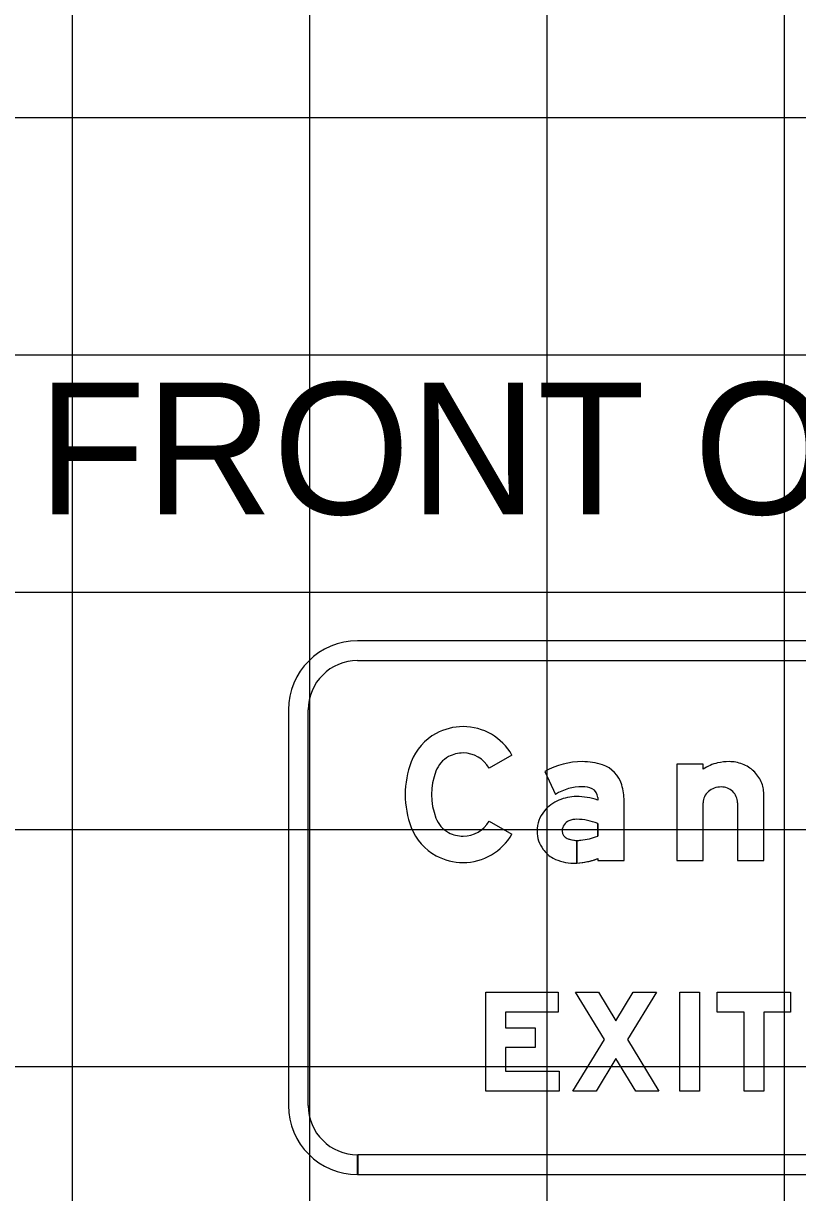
# Model space of a CAD drawing. Extents: x 1797809 to 2198143, y 249608 to 1237864.
# Drawn here: x 2197010.29 to 2197016.82, y 1237198.04 to 1237207.9 of the extents above; entities that cross this region are included whole.
import ezdxf

# ---------------------------------------------------------------- set-up
doc = ezdxf.new("R2010")
doc.units = 0
for name, color, linetype in [('GSBWFILL', 7, 'Continuous'), ('GSCOLORFILL', 7, 'Continuous'), ('GSOUTLINE', 7, 'Continuous'), ('GSSHT', 7, 'Continuous'), ('Level 55', 7, 'Continuous')]:
    doc.layers.add(name, color=color, linetype=linetype)

msp = doc.modelspace()

# ---------------------------------------------------------------- linework, layer by layer
at = {"layer": 'GSBWFILL'}
msp.add_line((2197016.3099, 1237201.331), (2197016.3099, 1237200.8438), dxfattribs=at)
for points in [[(2197014.4104, 1237201.7323), (2197014.2171, 1237201.6228)], [(2197014.6883, 1237201.5934), (2197014.7775, 1237201.4009)], [(2197016.0211, 1237201.6145), (2197016.0211, 1237201.6547), (2197015.799, 1237201.6547), (2197015.799, 1237200.8438), (2197016.0211, 1237200.8438), (2197016.0211, 1237201.331)], [(2197016.3099, 1237200.8438), (2197016.5321, 1237200.8438), (2197016.5321, 1237201.4041)], [(2197015.1325, 1237201.3738), (2197015.1325, 1237201.3534)], [(2197015.1325, 1237200.8593), (2197015.1325, 1237200.8438), (2197015.3546, 1237200.8438), (2197015.3546, 1237201.345)], [(2197014.2171, 1237201.1756), (2197014.4104, 1237201.066)], [(2197015.1325, 1237201.1567), (2197015.1325, 1237201.0488)], [(2197014.9575, 1237200.8223), (2197014.9575, 1237201.0129)], [(2197014.9576, 1237201.0129), (2197014.9576, 1237200.8223)]]:
    msp.add_lwpolyline(points, dxfattribs=at)
for points in [[(2197014.7987, 1237199.7329), (2197014.7987, 1237199.5663), (2197014.357, 1237199.5663), (2197014.357, 1237199.4329), (2197014.607, 1237199.4329), (2197014.607, 1237199.2663), (2197014.357, 1237199.2663), (2197014.357, 1237199.0663), (2197014.807, 1237199.0663), (2197014.807, 1237198.8996), (2197014.1903, 1237198.8996), (2197014.1903, 1237199.7329)], [(2197015.4534, 1237198.8996), (2197015.2862, 1237199.1734), (2197015.1189, 1237198.8996), (2197014.9237, 1237198.8996), (2197015.1885, 1237199.3333), (2197014.9445, 1237199.7329), (2197015.1398, 1237199.7329), (2197015.2862, 1237199.4932), (2197015.4325, 1237199.7329), (2197015.6278, 1237199.7329), (2197015.3838, 1237199.3333), (2197015.6487, 1237198.8996)], [(2197015.8237, 1237199.7329), (2197015.9903, 1237199.7329), (2197015.9903, 1237198.8996), (2197015.8237, 1237198.8996)], [(2197016.532, 1237198.8996), (2197016.3653, 1237198.8996), (2197016.3653, 1237199.5663), (2197016.1403, 1237199.5663), (2197016.1403, 1237199.7329), (2197016.757, 1237199.7329), (2197016.757, 1237199.5663), (2197016.532, 1237199.5663)]]:
    msp.add_lwpolyline(points, close=True, dxfattribs=at)
for centre, major_axis, ratio, start_param, end_param in [((2197013.9872, 1237201.5137), (0, 0.4554), 0.999994, 0.495249, 1.205818), ((2197013.9989, 1237201.492), (0, 0.48), 0.999994, 0, 0.495249), ((2197013.9989, 1237201.4991), (0, 0.473), 0.999994, 5.228016, 6.283185), ((2197013.9872, 1237201.5137), (0, 0.2333), 0.999994, 0.495249, 1.205818), ((2197013.9989, 1237201.492), (0, 0.2579), 0.999994, 0, 0.495249), ((2197013.9989, 1237201.4991), (0, 0.2508), 0.999994, 5.228016, 6.283185), ((2197014.2869, 1237201.3992), (0, 0.7763), 0.999994, 1.205818, 1.935775), ((2197014.2869, 1237201.3992), (0, 0.5541), 0.999994, 1.205818, 1.935775), ((2197015.0034, 1237201.0401), (0, 0.6367), 0.999995, 0, 0.517719), ((2197015.0034, 1237201.1331), (0, 0.5438), 0.999995, 5.96613, 6.283185), ((2197015.095, 1237201.4123), (0, 0.2499), 0.999995, 4.997165, 5.96613), ((2197016.236, 1237201.2771), (0, 0.4), 0.999997, 0.235088, 0.567132), ((2197016.2398, 1237201.2325), (0, 0.4444), 0.999997, 0, 0.219986), ((2197016.2398, 1237201.3641), (0, 0.3128), 0.999997, 5.914285, 6.283185), ((2197016.2474, 1237201.3836), (0, 0.2919), 0.999997, 5.532258, 5.914285), ((2197016.259, 1237201.3961), (0, 0.2748), 0.999997, 5.130076, 5.532258), ((2197016.277, 1237201.4041), (0, 0.2551), 0.999997, 4.712389, 5.130076), ((2197015.0034, 1237201.0401), (0, 0.4257), 0.999995, 0, 0.559495), ((2197015.0114, 1237201.2977), (0, 0.1683), 0.999995, 5.822746, 6.330435), ((2197015.0492, 1237201.3738), (0, 0.0833), 0.999995, 4.712389, 5.822746), ((2197014.8651, 1237201.345), (0, 0.4895), 0.999995, 4.712389, 4.997165), ((2197016.1546, 1237201.3225), (0, 0.1354), 0.999997, 0.715718, 1.126231), ((2197016.1661, 1237201.3093), (0, 0.1529), 0.999997, 0.345704, 0.715718), ((2197016.1735, 1237201.2886), (0, 0.1749), 0.999997, 0, 0.345704), ((2197016.1735, 1237201.3231), (0, 0.1403), 0.999997, 5.900624, 6.283185), ((2197016.1751, 1237201.3269), (0, 0.1362), 0.999997, 5.51227, 5.900624), ((2197016.1774, 1237201.3294), (0, 0.1328), 0.999997, 5.115435, 5.51227), ((2197014.9282, 1237201.0582), (0, 0.3185), 0.999995, 0.399285, 0.87593), ((2197014.9543, 1237201.0015), (0, 0.3809), 0.999995, 0, 0.404512), ((2197014.9543, 1237200.8216), (0, 0.5608), 0.999995, 5.959871, 6.283185), ((2197016.1368, 1237201.331), (0, 0.1157), 0.999997, 1.126231, 1.570796), ((2197016.1811, 1237201.331), (0, 0.1288), 0.999997, 4.712389, 5.115435), ((2197013.9872, 1237201.2847), (0, 0.2333), 0.999994, 1.935775, 2.646344), ((2197014.889, 1237201.0909), (0, 0.2675), 0.999995, 0.87593, 1.570796), ((2197013.9872, 1237201.2847), (0, 0.4554), 0.999994, 1.935775, 2.646344), ((2197013.9989, 1237201.2993), (0, 0.2508), 0.999994, 3.141593, 4.196762), ((2197014.927, 1237201.0911), (0, 0.0944), 0.999995, 0.408547, 1.530785), ((2197014.9533, 1237201.0303), (0, 0.1606), 0.999995, 6.259455, 6.691732), ((2197014.9416, 1237200.645), (0, 0.5462), 0.999995, 5.926185, 6.254823), ((2197013.9989, 1237201.3063), (0, 0.2579), 0.999994, 2.646344, 3.141593), ((2197013.9989, 1237201.2993), (0, 0.473), 0.999994, 3.141593, 4.196762), ((2197014.8772, 1237201.0909), (0, 0.2557), 0.999995, 1.570796, 2.21394), ((2197014.9331, 1237201.0909), (0, 0.1006), 0.999995, 1.530785, 1.570796), ((2197014.8992, 1237201.0909), (0, 0.0666), 0.999995, 1.570796, 2.757027), ((2197014.9575, 1237201.235), (0, 0.2222), 0.999995, 2.757027, 3.141593), ((2197014.9575, 1237201.235), (0, 0.2222), 0.999995, 3.141843, 3.28451), ((2197014.9446, 1237201.5266), (0, 0.5135), 0.999995, 3.228562, 3.516221), ((2197014.8999, 1237201.1079), (0, 0.2841), 0.999995, 2.21394, 2.611125), ((2197013.9989, 1237201.3063), (0, 0.48), 0.999994, 2.646344, 3.141593), ((2197014.929, 1237201.2038), (0, 0.3822), 0.999995, 2.672443, 3.141593), ((2197014.929, 1237201.3885), (0, 0.567), 0.999995, 3.141593, 3.191959), ((2197014.929, 1237201.3885), (0, 0.567), 0.999995, 3.192057, 3.508644)]:
    msp.add_ellipse(centre, major_axis=major_axis, ratio=ratio, start_param=start_param, end_param=end_param, dxfattribs=at)
at = {"layer": 'GSCOLORFILL'}
for p, q in [((2197020.9434, 1237202.6958), (2197013.11, 1237202.6958)), ((2197013.11, 1237202.5292), (2197020.9434, 1237202.5292)), ((2197012.5267, 1237202.1125), (2197012.5267, 1237198.7792)), ((2197012.6934, 1237198.7792), (2197012.6934, 1237202.1125)), ((2197016.3099, 1237201.331), (2197016.3099, 1237200.8438)), ((2197013.11, 1237198.1958), (2197013.11, 1237198.3625)), ((2197020.9434, 1237198.3625), (2197013.1117, 1237198.3625)), ((2197013.1117, 1237198.3625), (2197013.1117, 1237198.1958)), ((2197013.1117, 1237198.1958), (2197020.9434, 1237198.1958))]:
    msp.add_line(p, q, dxfattribs=at)
for points in [[(2197014.4104, 1237201.7323), (2197014.2171, 1237201.6228)], [(2197014.6883, 1237201.5934), (2197014.7775, 1237201.4009)], [(2197016.0211, 1237201.6145), (2197016.0211, 1237201.6547), (2197015.799, 1237201.6547), (2197015.799, 1237200.8438), (2197016.0211, 1237200.8438), (2197016.0211, 1237201.331)], [(2197016.3099, 1237200.8438), (2197016.5321, 1237200.8438), (2197016.5321, 1237201.4041)], [(2197015.1325, 1237201.3738), (2197015.1325, 1237201.3534)], [(2197015.1325, 1237200.8593), (2197015.1325, 1237200.8438), (2197015.3546, 1237200.8438), (2197015.3546, 1237201.345)], [(2197014.2171, 1237201.1756), (2197014.4104, 1237201.066)], [(2197015.1325, 1237201.1567), (2197015.1325, 1237201.0488)], [(2197014.9575, 1237200.8223), (2197014.9575, 1237201.0129)], [(2197014.9576, 1237201.0129), (2197014.9576, 1237200.8223)]]:
    msp.add_lwpolyline(points, dxfattribs=at)
for points in [[(2197014.7987, 1237199.7329), (2197014.7987, 1237199.5663), (2197014.357, 1237199.5663), (2197014.357, 1237199.4329), (2197014.607, 1237199.4329), (2197014.607, 1237199.2663), (2197014.357, 1237199.2663), (2197014.357, 1237199.0663), (2197014.807, 1237199.0663), (2197014.807, 1237198.8996), (2197014.1903, 1237198.8996), (2197014.1903, 1237199.7329)], [(2197015.4534, 1237198.8996), (2197015.2862, 1237199.1734), (2197015.1189, 1237198.8996), (2197014.9237, 1237198.8996), (2197015.1885, 1237199.3333), (2197014.9445, 1237199.7329), (2197015.1398, 1237199.7329), (2197015.2862, 1237199.4932), (2197015.4325, 1237199.7329), (2197015.6278, 1237199.7329), (2197015.3838, 1237199.3333), (2197015.6487, 1237198.8996)], [(2197015.8237, 1237199.7329), (2197015.9903, 1237199.7329), (2197015.9903, 1237198.8996), (2197015.8237, 1237198.8996)], [(2197016.532, 1237198.8996), (2197016.3653, 1237198.8996), (2197016.3653, 1237199.5663), (2197016.1403, 1237199.5663), (2197016.1403, 1237199.7329), (2197016.757, 1237199.7329), (2197016.757, 1237199.5663), (2197016.532, 1237199.5663)]]:
    msp.add_lwpolyline(points, close=True, dxfattribs=at)
for centre, radius, start, end in [((2197013.11, 1237202.1125), 0.5833, 90, 180), ((2197013.11, 1237202.1125), 0.4167, 90, 180), ((2197013.11, 1237198.7792), 0.5833, 180, 270), ((2197013.11, 1237198.7792), 0.4167, 180, 270)]:
    msp.add_arc(centre, radius, start, end, dxfattribs=at)
for centre, major_axis, ratio, start_param, end_param in [((2197013.9872, 1237201.5137), (0, 0.4554), 0.999994, 0.495249, 1.205818), ((2197013.9989, 1237201.492), (0, 0.48), 0.999994, 0, 0.495249), ((2197013.9989, 1237201.4991), (0, 0.473), 0.999994, 5.228016, 6.283185), ((2197013.9872, 1237201.5137), (0, 0.2333), 0.999994, 0.495249, 1.205818), ((2197013.9989, 1237201.492), (0, 0.2579), 0.999994, 0, 0.495249), ((2197013.9989, 1237201.4991), (0, 0.2508), 0.999994, 5.228016, 6.283185), ((2197014.2869, 1237201.3992), (0, 0.7763), 0.999994, 1.205818, 1.935775), ((2197014.2869, 1237201.3992), (0, 0.5541), 0.999994, 1.205818, 1.935775), ((2197015.0034, 1237201.0401), (0, 0.6367), 0.999995, 0, 0.517719), ((2197015.0034, 1237201.1331), (0, 0.5438), 0.999995, 5.96613, 6.283185), ((2197015.095, 1237201.4123), (0, 0.2499), 0.999995, 4.997165, 5.96613), ((2197016.236, 1237201.2771), (0, 0.4), 0.999997, 0.235088, 0.567132), ((2197016.2398, 1237201.2325), (0, 0.4444), 0.999997, 0, 0.219986), ((2197016.2398, 1237201.3641), (0, 0.3128), 0.999997, 5.914285, 6.283185), ((2197016.2474, 1237201.3836), (0, 0.2919), 0.999997, 5.532258, 5.914285), ((2197016.259, 1237201.3961), (0, 0.2748), 0.999997, 5.130076, 5.532258), ((2197016.277, 1237201.4041), (0, 0.2551), 0.999997, 4.712389, 5.130076), ((2197015.0034, 1237201.0401), (0, 0.4257), 0.999995, 0, 0.559495), ((2197015.0114, 1237201.2977), (0, 0.1683), 0.999995, 5.822746, 6.330435), ((2197015.0492, 1237201.3738), (0, 0.0833), 0.999995, 4.712389, 5.822746), ((2197014.8651, 1237201.345), (0, 0.4895), 0.999995, 4.712389, 4.997165), ((2197016.1546, 1237201.3225), (0, 0.1354), 0.999997, 0.715718, 1.126231), ((2197016.1661, 1237201.3093), (0, 0.1529), 0.999997, 0.345704, 0.715718), ((2197016.1735, 1237201.2886), (0, 0.1749), 0.999997, 0, 0.345704), ((2197016.1735, 1237201.3231), (0, 0.1403), 0.999997, 5.900624, 6.283185), ((2197016.1751, 1237201.3269), (0, 0.1362), 0.999997, 5.51227, 5.900624), ((2197016.1774, 1237201.3294), (0, 0.1328), 0.999997, 5.115435, 5.51227), ((2197014.9282, 1237201.0582), (0, 0.3185), 0.999995, 0.399285, 0.87593), ((2197014.9543, 1237201.0015), (0, 0.3809), 0.999995, 0, 0.404512), ((2197014.9543, 1237200.8216), (0, 0.5608), 0.999995, 5.959871, 6.283185), ((2197016.1368, 1237201.331), (0, 0.1157), 0.999997, 1.126231, 1.570796), ((2197016.1811, 1237201.331), (0, 0.1288), 0.999997, 4.712389, 5.115435), ((2197013.9872, 1237201.2847), (0, 0.2333), 0.999994, 1.935775, 2.646344), ((2197014.889, 1237201.0909), (0, 0.2675), 0.999995, 0.87593, 1.570796), ((2197013.9872, 1237201.2847), (0, 0.4554), 0.999994, 1.935775, 2.646344), ((2197013.9989, 1237201.2993), (0, 0.2508), 0.999994, 3.141593, 4.196762), ((2197014.927, 1237201.0911), (0, 0.0944), 0.999995, 0.408547, 1.530785), ((2197014.9533, 1237201.0303), (0, 0.1606), 0.999995, 6.259455, 6.691732), ((2197014.9416, 1237200.645), (0, 0.5462), 0.999995, 5.926185, 6.254823), ((2197013.9989, 1237201.3063), (0, 0.2579), 0.999994, 2.646344, 3.141593), ((2197013.9989, 1237201.2993), (0, 0.473), 0.999994, 3.141593, 4.196762), ((2197014.8772, 1237201.0909), (0, 0.2557), 0.999995, 1.570796, 2.21394), ((2197014.9331, 1237201.0909), (0, 0.1006), 0.999995, 1.530785, 1.570796), ((2197014.8992, 1237201.0909), (0, 0.0666), 0.999995, 1.570796, 2.757027), ((2197014.9575, 1237201.235), (0, 0.2222), 0.999995, 2.757027, 3.141593), ((2197014.9575, 1237201.235), (0, 0.2222), 0.999995, 3.141843, 3.28451), ((2197014.9446, 1237201.5266), (0, 0.5135), 0.999995, 3.228562, 3.516221), ((2197014.8999, 1237201.1079), (0, 0.2841), 0.999995, 2.21394, 2.611125), ((2197013.9989, 1237201.3063), (0, 0.48), 0.999994, 2.646344, 3.141593), ((2197014.929, 1237201.2038), (0, 0.3822), 0.999995, 2.672443, 3.141593), ((2197014.929, 1237201.3885), (0, 0.567), 0.999995, 3.141593, 3.191959), ((2197014.929, 1237201.3885), (0, 0.567), 0.999995, 3.192057, 3.508644)]:
    msp.add_ellipse(centre, major_axis=major_axis, ratio=ratio, start_param=start_param, end_param=end_param, dxfattribs=at)
at = {"layer": 'GSOUTLINE'}
msp.add_line((2197016.3099, 1237201.331), (2197016.3099, 1237200.8438), dxfattribs=at)
for points in [[(2197014.4104, 1237201.7323), (2197014.2171, 1237201.6228)], [(2197014.6883, 1237201.5934), (2197014.7775, 1237201.4009)], [(2197016.0211, 1237201.6145), (2197016.0211, 1237201.6547), (2197015.799, 1237201.6547), (2197015.799, 1237200.8438), (2197016.0211, 1237200.8438), (2197016.0211, 1237201.331)], [(2197016.3099, 1237200.8438), (2197016.5321, 1237200.8438), (2197016.5321, 1237201.4041)], [(2197015.1325, 1237201.3738), (2197015.1325, 1237201.3534)], [(2197015.1325, 1237200.8593), (2197015.1325, 1237200.8438), (2197015.3546, 1237200.8438), (2197015.3546, 1237201.345)], [(2197014.2171, 1237201.1756), (2197014.4104, 1237201.066)], [(2197015.1325, 1237201.0488), (2197015.1325, 1237201.1567)]]:
    msp.add_lwpolyline(points, dxfattribs=at)
for points in [[(2197014.7987, 1237199.7329), (2197014.7987, 1237199.5663), (2197014.357, 1237199.5663), (2197014.357, 1237199.4329), (2197014.607, 1237199.4329), (2197014.607, 1237199.2663), (2197014.357, 1237199.2663), (2197014.357, 1237199.0663), (2197014.807, 1237199.0663), (2197014.807, 1237198.8996), (2197014.1903, 1237198.8996), (2197014.1903, 1237199.7329)], [(2197015.4534, 1237198.8996), (2197015.2862, 1237199.1734), (2197015.1189, 1237198.8996), (2197014.9237, 1237198.8996), (2197015.1885, 1237199.3333), (2197014.9445, 1237199.7329), (2197015.1398, 1237199.7329), (2197015.2862, 1237199.4932), (2197015.4325, 1237199.7329), (2197015.6278, 1237199.7329), (2197015.3838, 1237199.3333), (2197015.6487, 1237198.8996)], [(2197015.8237, 1237199.7329), (2197015.9903, 1237199.7329), (2197015.9903, 1237198.8996), (2197015.8237, 1237198.8996)], [(2197016.532, 1237198.8996), (2197016.3653, 1237198.8996), (2197016.3653, 1237199.5663), (2197016.1403, 1237199.5663), (2197016.1403, 1237199.7329), (2197016.757, 1237199.7329), (2197016.757, 1237199.5663), (2197016.532, 1237199.5663)]]:
    msp.add_lwpolyline(points, close=True, dxfattribs=at)
for centre, major_axis, ratio, start_param, end_param in [((2197013.9872, 1237201.5137), (0, 0.4554), 0.999994, 0.495249, 1.205818), ((2197013.9989, 1237201.492), (0, 0.48), 0.999994, 0, 0.495249), ((2197013.9989, 1237201.4991), (0, 0.473), 0.999994, 5.228016, 6.283185), ((2197013.9872, 1237201.5137), (0, 0.2333), 0.999994, 0.495249, 1.205818), ((2197013.9989, 1237201.492), (0, 0.2579), 0.999994, 0, 0.495249), ((2197013.9989, 1237201.4991), (0, 0.2508), 0.999994, 5.228016, 6.283185), ((2197014.2869, 1237201.3992), (0, 0.7763), 0.999994, 1.205818, 1.935775), ((2197014.2869, 1237201.3992), (0, 0.5541), 0.999994, 1.205818, 1.935775), ((2197015.0034, 1237201.0401), (0, 0.6367), 0.999995, 6.283185, 6.800904), ((2197015.0034, 1237201.1331), (0, 0.5438), 0.999995, 5.96613, 6.283185), ((2197015.095, 1237201.4123), (0, 0.2499), 0.999995, 4.997165, 5.96613), ((2197016.236, 1237201.2771), (0, 0.4), 0.999997, 0.235088, 0.567132), ((2197016.2398, 1237201.2325), (0, 0.4444), 0.999997, 0, 0.219986), ((2197016.2398, 1237201.3641), (0, 0.3128), 0.999997, 5.914285, 6.283185), ((2197016.2474, 1237201.3836), (0, 0.2919), 0.999997, 5.532258, 5.914285), ((2197016.259, 1237201.3961), (0, 0.2748), 0.999997, 5.130076, 5.532258), ((2197016.277, 1237201.4041), (0, 0.2551), 0.999997, 4.712389, 5.130076), ((2197015.0034, 1237201.0401), (0, 0.4257), 0.999995, 0, 0.559495), ((2197015.0114, 1237201.2977), (0, 0.1683), 0.999995, 5.822746, 6.330435), ((2197015.0492, 1237201.3738), (0, 0.0833), 0.999995, 4.712389, 5.822746), ((2197014.8651, 1237201.345), (0, 0.4895), 0.999995, 4.712389, 4.997165), ((2197016.1546, 1237201.3225), (0, 0.1354), 0.999997, 0.715718, 1.126231), ((2197016.1661, 1237201.3093), (0, 0.1529), 0.999997, 0.345704, 0.715718), ((2197016.1735, 1237201.2886), (0, 0.1749), 0.999997, 0, 0.345704), ((2197016.1735, 1237201.3231), (0, 0.1403), 0.999997, 5.900624, 6.283185), ((2197016.1751, 1237201.3269), (0, 0.1362), 0.999997, 5.51227, 5.900624), ((2197016.1774, 1237201.3294), (0, 0.1328), 0.999997, 5.115435, 5.51227), ((2197014.9282, 1237201.0582), (0, 0.3185), 0.999995, 0.399285, 0.87593), ((2197014.9543, 1237201.0015), (0, 0.3809), 0.999995, 0, 0.404512), ((2197014.9543, 1237200.8216), (0, 0.5608), 0.999995, 5.959871, 6.283185), ((2197016.1368, 1237201.331), (0, 0.1157), 0.999997, 1.126231, 1.570796), ((2197016.1811, 1237201.331), (0, 0.1288), 0.999997, 4.712389, 5.115435), ((2197013.9872, 1237201.2847), (0, 0.2333), 0.999994, 1.935775, 2.646344), ((2197014.889, 1237201.0909), (0, 0.2675), 0.999995, 0.87593, 1.570796), ((2197013.9872, 1237201.2847), (0, 0.4554), 0.999994, 1.935775, 2.646344), ((2197013.9989, 1237201.2993), (0, 0.2508), 0.999994, 3.141593, 4.196762), ((2197014.927, 1237201.0911), (0, 0.0944), 0.999995, 0.408547, 1.530785), ((2197014.9533, 1237201.0303), (0, 0.1606), 0.999995, 6.25958, 6.691732), ((2197014.9416, 1237200.645), (0, 0.5462), 0.999995, 5.926185, 6.254787), ((2197014.9569, 1237201.1826), (0, 0.00833), 0.999995, 6.254787, 6.25958), ((2197013.9989, 1237201.3063), (0, 0.2579), 0.999994, 2.646344, 3.141593), ((2197013.9989, 1237201.2993), (0, 0.473), 0.999994, 3.141593, 4.196762), ((2197014.8772, 1237201.0909), (0, 0.2557), 0.999995, 1.570796, 2.21394), ((2197014.9331, 1237201.0909), (0, 0.1006), 0.999995, 1.530785, 1.570796), ((2197014.8992, 1237201.0909), (0, 0.0666), 0.999995, 1.570796, 2.757027), ((2197014.9575, 1237201.235), (0, 0.2222), 0.999995, 2.757027, 3.28451), ((2197014.9446, 1237201.5266), (0, 0.5135), 0.999995, 3.228562, 3.516221), ((2197014.8999, 1237201.1079), (0, 0.2841), 0.999995, 2.21394, 2.611125), ((2197013.9989, 1237201.3063), (0, 0.48), 0.999994, 2.646344, 3.141593), ((2197014.929, 1237201.2038), (0, 0.3822), 0.999995, 2.672443, 3.141593), ((2197014.929, 1237201.3885), (0, 0.567), 0.999995, 3.141593, 3.508644)]:
    msp.add_ellipse(centre, major_axis=major_axis, ratio=ratio, start_param=start_param, end_param=end_param, dxfattribs=at)
at = {"layer": 'GSSHT'}
for p, q in [((2197010.7065, 1237153.1062), (2197010.7065, 1237223.1062)), ((2197012.7065, 1237153.1062), (2197012.7065, 1237223.1062)), ((2197014.7065, 1237153.1062), (2197014.7065, 1237223.1062)), ((2197016.7065, 1237153.1062), (2197016.7065, 1237223.1062)), ((2196954.7065, 1237207.1062), (2197214.7065, 1237207.1062)), ((2196954.7065, 1237205.1062), (2197214.7065, 1237205.1062)), ((2196954.7065, 1237203.1062), (2197214.7065, 1237203.1062)), ((2196954.7065, 1237201.1062), (2197214.7065, 1237201.1062)), ((2196954.7065, 1237199.1062), (2197214.7065, 1237199.1062))]:
    msp.add_line(p, q, dxfattribs=at)

# ---------------------------------------------------------------- texts
at = {"layer": 'Level 55'}
msp.add_text('FRONT OF SIGN', height=1.110462, dxfattribs=at).set_placement((2197010.4162, 1237203.7617))

doc.saveas('drawing.dxf')
